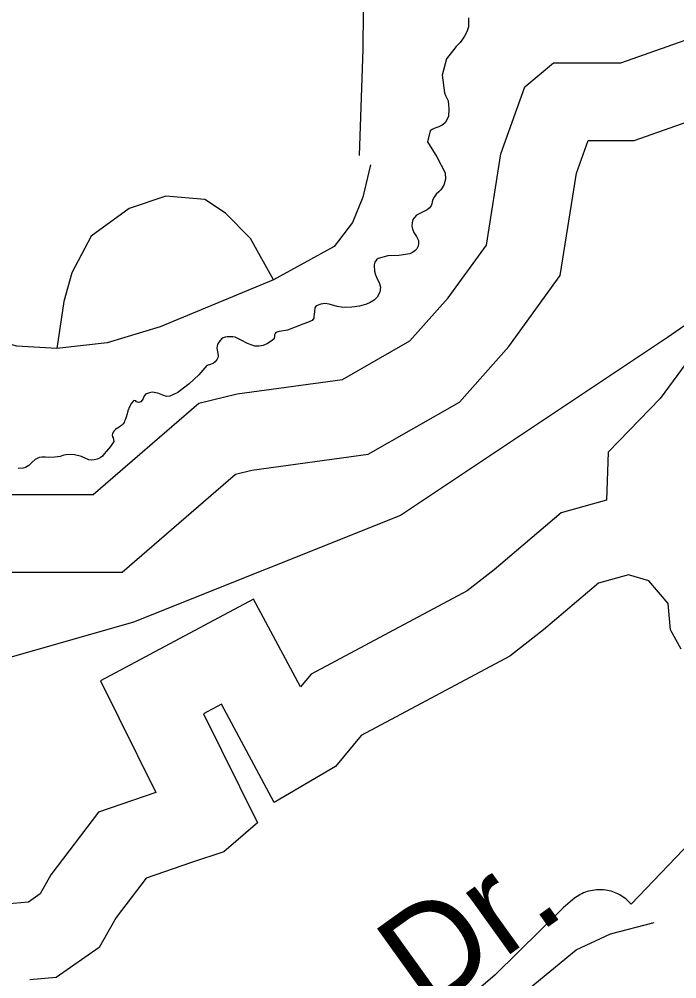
# Model space of a CAD drawing. Extents: x 2082433 to 2279600, y 546599 to 755198.
# Drawn here: x 2180803 to 2181437, y 625167 to 626093 of the extents above; entities that cross this region are included whole.
import ezdxf

# ---------------------------------------------------------------- set-up
doc = ezdxf.new("R2010")
doc.units = 0
for name, color, linetype in [('Exist Boundary Political City Limit New', 7, 'Continuous'), ('Exist Boundary Political Fire Districts', 7, 'Continuous'), ('Exist Hydrographic Buffer Line', 7, 'Continuous'), ('Exist Hydrographic Lake Shore Label', 7, 'Continuous'), ('Exist Road Non-System Type 51', 7, 'Continuous'), ('Exist Road Non-System Type 51 Label', 7, 'Continuous'), ('Exist Road Secondary Type 51 Attributed', 7, 'Continuous'), ('Map Preparation Boundary City Limit Buffer Line', 7, 'Continuous')]:
    doc.layers.add(name, color=color, linetype=linetype)

msp = doc.modelspace()

# ---------------------------------------------------------------- linework, layer by layer
at = {"layer": 'Exist Boundary Political City Limit New'}
for points in [[(2181236.5, 626093.94), (2181236.25, 626085.56), (2181234.75, 626080.44), (2181232.5, 626076.38), (2181230, 626072.69), (2181228.25, 626070.44), (2181226.5, 626068.25), (2181224.5, 626066.38), (2181215.25, 626054.5), (2181211, 626038.69), (2181213.25, 626021.88), (2181214.25, 626019), (2181215.5, 626016.44), (2181216.75, 626014), (2181217.5, 626006.19), (2181217, 625998.94), (2181213.75, 625992.88), (2181211, 625990.62), (2181207.75, 625988.88), (2181205, 625987.81), (2181203.25, 625987.25), (2181201.25, 625986.31), (2181199.25, 625985.19), (2181196.75, 625974.38), (2181205.75, 625960), (2181214, 625944.5), (2181214.25, 625938.38), (2181212.5, 625932.62), (2181209.75, 625928.19), (2181207.75, 625926.19), (2181205.25, 625923.88), (2181203.25, 625921.19), (2181202, 625918.94), (2181201.25, 625916.69), (2181201, 625914.69), (2181200.25, 625912.56), (2181198.5, 625910.44), (2181196.5, 625908.81), (2181191.25, 625906.38), (2181186.25, 625903.56), (2181182.75, 625899.44), (2181182, 625896.38), (2181181.75, 625893.19), (2181182.25, 625890.5), (2181183.75, 625887), (2181186.25, 625883.06), (2181188, 625879.12), (2181188.25, 625876.5), (2181187.75, 625873.81), (2181186.5, 625871.25), (2181184.5, 625869.12), (2181182.25, 625867.56), (2181179.75, 625866.44), (2181169.25, 625864.75), (2181158.5, 625864.44), (2181149.25, 625862), (2181147.5, 625860.5), (2181146, 625858.38), (2181145.25, 625855.81), (2181145.25, 625853.62), (2181145.5, 625851.5), (2181145.75, 625849.75), (2181146.5, 625846.25), (2181148.25, 625842.31), (2181150.25, 625838.75), (2181151.5, 625834.31)], [(2181151.5, 625834.31), (2181150.75, 625829.25), (2181148.25, 625824.56), (2181145.25, 625821.56), (2181141.5, 625819.38), (2181138, 625817.75), (2181131.25, 625815.88), (2181123.75, 625814.88), (2181117.25, 625814.56), (2181113.75, 625814.88), (2181109.75, 625815.69), (2181101.75, 625817.81), (2181097.75, 625818.38), (2181093.75, 625817.81), (2181090.25, 625816.44), (2181089, 625815.94), (2181088, 625814.38), (2181087.75, 625811.19), (2181087.5, 625807.56), (2181087.25, 625806.31), (2181087.25, 625804.44), (2181085.5, 625802.12), (2181081, 625800.25), (2181076.5, 625798.62), (2181069.25, 625795.5), (2181061.75, 625792.75), (2181053.75, 625791.31), (2181052.5, 625791.25), (2181050.5, 625790.62), (2181049.75, 625789.62), (2181049.25, 625788.31), (2181049.25, 625787.12), (2181048.75, 625784.5), (2181046, 625782.06), (2181042.5, 625779.94), (2181038.25, 625778.06), (2181034.25, 625777.12), (2181030.25, 625777.38), (2181023.25, 625779.81), (2181017, 625783.19), (2181011.25, 625785.88), (2181009, 625786.31), (2181006.25, 625786.44), (2181003.5, 625786.25), (2181001.5, 625785.94), (2180999.75, 625785.31), (2180998, 625784.25), (2180996.25, 625782.5), (2180995, 625780.56), (2180994, 625779.06), (2180993.5, 625775.25), (2180994.5, 625770.25), (2180994.75, 625768.06), (2180994.5, 625766.06), (2180993.75, 625764.75), (2180992.75, 625763.38), (2180992, 625762.25), (2180990.25, 625760.75), (2180987.5, 625759.62), (2180984, 625758.75), (2180976, 625749.69), (2180966.75, 625740.88), (2180955.75, 625732.69), (2180951.75, 625730.5), (2180948, 625728.94), (2180945, 625728.56), (2180941.5, 625729.88), (2180936.5, 625731.88), (2180931, 625732.75), (2180928.5, 625732.38), (2180926.5, 625731.69), (2180924.75, 625730.94), (2180924, 625730), (2180923, 625728.56), (2180922.5, 625726.94), (2180921.5, 625725.06), (2180920, 625723.69), (2180918.25, 625723.06), (2180917, 625723.12), (2180916, 625723.56), (2180915.25, 625724.38), (2180913.25, 625724.81), (2180911.25, 625722.25), (2180909.25, 625718.69), (2180907.75, 625714.94), (2180907, 625711.88), (2180906, 625708.69), (2180905.25, 625706.81), (2180904.5, 625705), (2180904, 625703.56), (2180903, 625702.19), (2180901.5, 625700.75), (2180899.5, 625699.38), (2180898.25, 625698.5), (2180897, 625697.69), (2180895.75, 625696.75), (2180894.5, 625695.56), (2180893.5, 625694.19), (2180892.75, 625692.69), (2180892.5, 625691.38)], [(2180892.5, 625691.38), (2180892.75, 625689.94), (2180893.5, 625688.88), (2180894, 625685.19), (2180891, 625680.62), (2180887, 625676), (2180884.75, 625673.44), (2180883, 625671.19), (2180880.75, 625669.5), (2180878, 625668.38), (2180875, 625667.62), (2180872.5, 625667.25), (2180870, 625667.69), (2180866.5, 625669.12), (2180862.75, 625670.69), (2180856.25, 625672.31), (2180850.5, 625672.62), (2180846, 625672), (2180842.25, 625670.94), (2180837, 625670.06), (2180831.25, 625669.75), (2180828, 625670.06), (2180824.75, 625670.31), (2180822, 625670), (2180818.25, 625668.06), (2180815, 625665.06), (2180812, 625662.19), (2180810.5, 625661.12), (2180808.75, 625660.31), (2180806.75, 625659.69), (2180801.75, 625659.38)], [(2181458, 625306.44), (2181393.25, 625239), (2181392, 625240.19), (2181390.75, 625241.44), (2181389.5, 625242.69), (2181388.25, 625243.88), (2181386.75, 625244.94), (2181385.25, 625246), (2181383.75, 625246.94), (2181382.25, 625247.88), (2181380.5, 625248.69), (2181379, 625249.44), (2181377.25, 625250.12), (2181375.5, 625250.75), (2181374, 625251.25), (2181372.25, 625251.75), (2181370.5, 625252.12), (2181368.75, 625252.38), (2181366.75, 625252.62), (2181365, 625252.75), (2181363.25, 625252.81), (2181361.5, 625252.75), (2181359.75, 625252.69), (2181358, 625252.5), (2181356, 625252.19), (2181354.5, 625251.88), (2181352.5, 625251.44), (2181350.75, 625250.94), (2181349.25, 625250.38), (2181347.5, 625249.69), (2181345.75, 625248.94), (2181344.25, 625248.19), (2181342.75, 625247.31), (2181341.25, 625246.31), (2181339.75, 625245.31), (2181338.25, 625244.25), (2181336.75, 625243.12), (2181327.75, 625235.19), (2181262, 625170.62), (2181167.5, 625089.31)]]:
    msp.add_lwpolyline(points, dxfattribs=at)
at = {"layer": 'Exist Boundary Political Fire Districts'}
msp.add_lwpolyline([(2181652.05, 625940.4), (2181428.54, 625785.74), (2181170.79, 625613.96), (2180913.04, 625510.87), (2180551.95, 625407.73), (2180191.05, 625407.73), (2179812.73, 625442.12), (2179314.25, 625596.73), (2178747.08, 625751.39), (2178506.35, 625751.39), (2178179.7, 625699.82), (2177595.3, 625613.96), (2177165.51, 625493.69), (2176477.77, 625373.43)], dxfattribs=at)
at = {"layer": 'Exist Hydrographic Buffer Line'}
for points in [[(2180397.03, 625693.85), (2180571.53, 625644.64), (2180682.08, 625559.21), (2180902.17, 625559.21), (2181011.57, 625653.7), (2181027.29, 625657.63), (2181139.45, 625672.92), (2181227.55, 625723.27), (2181275.18, 625776.85), (2181324.97, 625845.31), (2181340.57, 625944.12), (2181351.84, 625975.66), (2181396.11, 625975.66), (2181516.99, 626018.33)], [(2181466.86, 625788.73), (2181421.26, 625726.66), (2181371.27, 625674.94), (2181369.55, 625628.64), (2181325.86, 625616.41), (2181261.21, 625561.6), (2181235.15, 625541.12), (2181084.47, 625460.92), (2181074.19, 625448.49), (2181028.76, 625533.15), (2180881.22, 625454.46), (2180934.6, 625346.53), (2180879.22, 625327.58), (2180833.34, 625267.02), (2180823.06, 625248.67), (2180811.89, 625240.91), (2180774.35, 625237.5), (2180723.46, 625173.9), (2180718.77, 625144.15)]]:
    msp.add_lwpolyline(points, dxfattribs=at)
at = {"layer": 'Exist Hydrographic Lake Shore Label'}
for points in [[(2180314.37, 625823.93), (2180425.42, 625763.77), (2180605.88, 625712.87), (2180707.68, 625634.21), (2180874.26, 625634.21), (2180976.06, 625722.13), (2181013.08, 625731.38), (2181114.88, 625745.27), (2181179.66, 625782.28), (2181216.68, 625823.93), (2181253.7, 625874.83), (2181267.58, 625962.75), (2181290.72, 626027.53), (2181318.48, 626050.66), (2181383.26, 626050.66), (2181461.93, 626078.43)], [(2181441.68, 625484.98), (2181431.27, 625503.49), (2181428.96, 625528.94), (2181410.45, 625550.92), (2181390.78, 625556.7), (2181361.86, 625548.61), (2181308.65, 625503.49), (2181276.26, 625478.04), (2181132.81, 625401.69), (2181107.94, 625371.61), (2181048.94, 625336.91), (2180998.04, 625431.77), (2180980.69, 625422.51), (2181032.75, 625317.24), (2181000.36, 625289.48), (2180969.12, 625279.07), (2180925.16, 625264.03), (2180896.24, 625225.86), (2180880.05, 625196.93), (2180838.4, 625168.01), (2180812.95, 625165.7)]]:
    msp.add_lwpolyline(points, dxfattribs=at)
at = {"layer": 'Exist Road Non-System Type 51'}
for points in [[(2180839.1, 625775.01), (2180800.38, 625777.22), (2180748.38, 625791.6), (2180678.69, 625828.11), (2180467.39, 625947.04), (2180336.85, 626030.01), (2180224.01, 626117.4), (2180178.65, 626167.74), (2180120.02, 626239.65), (2179903.19, 626438.78), (2179725.08, 626581.49), (2179690.78, 626618.55)], [(2181141.84, 625952.09), (2181134.47, 625921.04), (2181124.52, 625896.7), (2181106.82, 625873.47), (2181048.18, 625841.39)], [(2181048.18, 625841.39), (2181026.06, 625881.21), (2181001.72, 625905.55), (2180981.81, 625918.83), (2180944.19, 625922.15), (2180908.79, 625909.98), (2180872.28, 625883.43), (2180853.48, 625848.03), (2180845.73, 625820.37), (2180839.1, 625775.01)], [(2181048.18, 625841.39), (2180938.66, 625796.03), (2180887.77, 625780.54), (2180839.1, 625775.01)], [(2180904.2, 624609.33), (2180976.23, 624783.41), (2181073.63, 624950.28), (2181111.24, 625007.81), (2181178.72, 625062.02), (2181340.24, 625194.77), (2181373.43, 625210.26), (2181415.47, 625221.32)]]:
    msp.add_lwpolyline(points, dxfattribs=at)
at = {"layer": 'Exist Road Secondary Type 51 Attributed'}
msp.add_lwpolyline([(2183558.53, 627025.95), (2183334.33, 627121.67), (2182894.32, 627300.63), (2182600.7, 627431.57), (2182525.1, 627453.57), (2182455.8, 627460.74), (2182406.69, 627461.53), (2182301.67, 627429.67), (2182235.95, 627395.02), (2181999.37, 627244.47), (2181658.85, 627027.31), (2181495.14, 626926.64), (2181395.96, 626851.36), (2181337.42, 626795.2), (2181289.62, 626739.04), (2181250.19, 626675.72), (2181221.52, 626613.58), (2181178.5, 626442.72), (2181158.19, 626339.96), (2181143.85, 626237.2), (2181135.49, 626172.68), (2181134.29, 626063.95), (2181130.71, 625961.19)], dxfattribs=at)
at = {"layer": 'Map Preparation Boundary City Limit Buffer Line'}
for points in [[(2181236.5, 626093.94), (2181236.25, 626085.56), (2181234.75, 626080.44), (2181232.5, 626076.38), (2181230, 626072.69), (2181228.25, 626070.44), (2181226.5, 626068.25), (2181224.5, 626066.38), (2181215.25, 626054.5), (2181211, 626038.69), (2181213.25, 626021.88), (2181214.25, 626019), (2181215.5, 626016.44), (2181216.75, 626014), (2181217.5, 626006.19), (2181217, 625998.94), (2181213.75, 625992.88), (2181211, 625990.62), (2181207.75, 625988.88), (2181205, 625987.81), (2181203.25, 625987.25), (2181201.25, 625986.31), (2181199.25, 625985.19), (2181196.75, 625974.38), (2181205.75, 625960), (2181214, 625944.5), (2181214.25, 625938.38), (2181212.5, 625932.62), (2181209.75, 625928.19), (2181207.75, 625926.19), (2181205.25, 625923.88), (2181203.25, 625921.19), (2181202, 625918.94), (2181201.25, 625916.69), (2181201, 625914.69), (2181200.25, 625912.56), (2181198.5, 625910.44), (2181196.5, 625908.81), (2181191.25, 625906.38), (2181186.25, 625903.56), (2181182.75, 625899.44), (2181182, 625896.38), (2181181.75, 625893.19), (2181182.25, 625890.5), (2181183.75, 625887), (2181186.25, 625883.06), (2181188, 625879.12), (2181188.25, 625876.5), (2181187.75, 625873.81), (2181186.5, 625871.25), (2181184.5, 625869.12), (2181182.25, 625867.56), (2181179.75, 625866.44), (2181169.25, 625864.75), (2181158.5, 625864.44), (2181149.25, 625862), (2181147.5, 625860.5), (2181146, 625858.38), (2181145.25, 625855.81), (2181145.25, 625853.62), (2181145.5, 625851.5), (2181145.75, 625849.75), (2181146.5, 625846.25), (2181148.25, 625842.31), (2181150.25, 625838.75), (2181151.5, 625834.31)], [(2181151.5, 625834.31), (2181150.75, 625829.25), (2181148.25, 625824.56), (2181145.25, 625821.56), (2181141.5, 625819.38), (2181138, 625817.75), (2181131.25, 625815.88), (2181123.75, 625814.88), (2181117.25, 625814.56), (2181113.75, 625814.88), (2181109.75, 625815.69), (2181101.75, 625817.81), (2181097.75, 625818.38), (2181093.75, 625817.81), (2181090.25, 625816.44), (2181089, 625815.94), (2181088, 625814.38), (2181087.75, 625811.19), (2181087.5, 625807.56), (2181087.25, 625806.31), (2181087.25, 625804.44), (2181085.5, 625802.12), (2181081, 625800.25), (2181076.5, 625798.62), (2181069.25, 625795.5), (2181061.75, 625792.75), (2181053.75, 625791.31), (2181052.5, 625791.25), (2181050.5, 625790.62), (2181049.75, 625789.62), (2181049.25, 625788.31), (2181049.25, 625787.12), (2181048.75, 625784.5), (2181046, 625782.06), (2181042.5, 625779.94), (2181038.25, 625778.06), (2181034.25, 625777.12), (2181030.25, 625777.38), (2181023.25, 625779.81), (2181017, 625783.19), (2181011.25, 625785.88), (2181009, 625786.31), (2181006.25, 625786.44), (2181003.5, 625786.25), (2181001.5, 625785.94), (2180999.75, 625785.31), (2180998, 625784.25), (2180996.25, 625782.5), (2180995, 625780.56), (2180994, 625779.06), (2180993.5, 625775.25), (2180994.5, 625770.25), (2180994.75, 625768.06), (2180994.5, 625766.06), (2180993.75, 625764.75), (2180992.75, 625763.38), (2180992, 625762.25), (2180990.25, 625760.75), (2180987.5, 625759.62), (2180984, 625758.75), (2180976, 625749.69), (2180966.75, 625740.88), (2180955.75, 625732.69), (2180951.75, 625730.5), (2180948, 625728.94), (2180945, 625728.56), (2180941.5, 625729.88), (2180936.5, 625731.88), (2180931, 625732.75), (2180928.5, 625732.38), (2180926.5, 625731.69), (2180924.75, 625730.94), (2180924, 625730), (2180923, 625728.56), (2180922.5, 625726.94), (2180921.5, 625725.06), (2180920, 625723.69), (2180918.25, 625723.06), (2180917, 625723.12), (2180916, 625723.56), (2180915.25, 625724.38), (2180913.25, 625724.81), (2180911.25, 625722.25), (2180909.25, 625718.69), (2180907.75, 625714.94), (2180907, 625711.88), (2180906, 625708.69), (2180905.25, 625706.81), (2180904.5, 625705), (2180904, 625703.56), (2180903, 625702.19), (2180901.5, 625700.75), (2180899.5, 625699.38), (2180898.25, 625698.5), (2180897, 625697.69), (2180895.75, 625696.75), (2180894.5, 625695.56), (2180893.5, 625694.19), (2180892.75, 625692.69), (2180892.5, 625691.38)], [(2180892.5, 625691.38), (2180892.75, 625689.94), (2180893.5, 625688.88), (2180894, 625685.19), (2180891, 625680.62), (2180887, 625676), (2180884.75, 625673.44), (2180883, 625671.19), (2180880.75, 625669.5), (2180878, 625668.38), (2180875, 625667.62), (2180872.5, 625667.25), (2180870, 625667.69), (2180866.5, 625669.12), (2180862.75, 625670.69), (2180856.25, 625672.31), (2180850.5, 625672.62), (2180846, 625672), (2180842.25, 625670.94), (2180837, 625670.06), (2180831.25, 625669.75), (2180828, 625670.06), (2180824.75, 625670.31), (2180822, 625670), (2180818.25, 625668.06), (2180815, 625665.06), (2180812, 625662.19), (2180810.5, 625661.12), (2180808.75, 625660.31), (2180806.75, 625659.69), (2180801.75, 625659.38)], [(2181458, 625306.44), (2181393.25, 625239), (2181392, 625240.19), (2181390.75, 625241.44), (2181389.5, 625242.69), (2181388.25, 625243.88), (2181386.75, 625244.94), (2181385.25, 625246), (2181383.75, 625246.94), (2181382.25, 625247.88), (2181380.5, 625248.69), (2181379, 625249.44), (2181377.25, 625250.12), (2181375.5, 625250.75), (2181374, 625251.25), (2181372.25, 625251.75), (2181370.5, 625252.12), (2181368.75, 625252.38), (2181366.75, 625252.62), (2181365, 625252.75), (2181363.25, 625252.81), (2181361.5, 625252.75), (2181359.75, 625252.69), (2181358, 625252.5), (2181356, 625252.19), (2181354.5, 625251.88), (2181352.5, 625251.44), (2181350.75, 625250.94), (2181349.25, 625250.38), (2181347.5, 625249.69), (2181345.75, 625248.94), (2181344.25, 625248.19), (2181342.75, 625247.31), (2181341.25, 625246.31), (2181339.75, 625245.31), (2181338.25, 625244.25), (2181336.75, 625243.12), (2181327.75, 625235.19), (2181262, 625170.62), (2181167.5, 625089.31)]]:
    msp.add_lwpolyline(points, dxfattribs=at)

# ---------------------------------------------------------------- texts
at = {"layer": 'Exist Road Non-System Type 51 Label'}
msp.add_text('Dr.', height=95, rotation=35.65928, dxfattribs=at).set_placement((2181195, 625132.02))

doc.saveas('drawing.dxf')
